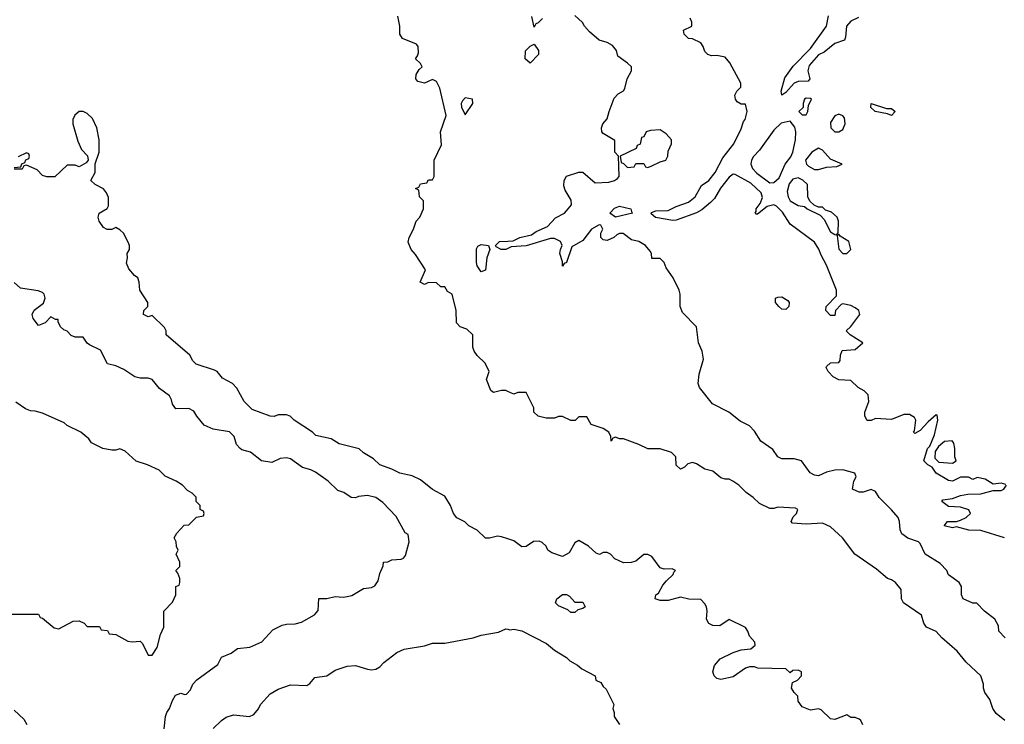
# Model space of a CAD drawing. Header units: inches. Extents: x 2348352 to 2479776, y 460422 to 613655.
# Tile 413 of 590: x 2407597 to 2412445, y 561912 to 565382. Entities that reach past the tile are written whole.
import ezdxf

# ---------------------------------------------------------------- set-up
doc = ezdxf.new("R2010")
doc.units = ezdxf.units.IN
doc.header["$MEASUREMENT"] = 0
doc.layers.add('C4506', color=7, linetype='Continuous')
doc.layers.add('C4516', color=7, linetype='Continuous')

msp = doc.modelspace()

# ---------------------------------------------------------------- linework, layer by layer
at = {"layer": 'C4506', "color": 4}
for points, elevation in [([(2410000, 563551), (2409990, 563555.3), (2409970, 563555.3), (2409930, 563546), (2409916.4, 563556.4), (2409895.3, 563610), (2409908.7, 563650), (2409888.7, 563690), (2409850, 563728), (2409835.3, 563750), (2409828.7, 563770), (2409828, 563830), (2409798, 563858), (2409766, 563870), (2409748, 563890), (2409746, 563950), (2409726, 564030), (2409703.1, 564043.1), (2409690, 564066), (2409670, 564066), (2409650, 564086), (2409610, 564088), (2409590, 564078), (2409568.7, 564088.7), (2409595.3, 564150), (2409545.6, 564225.6), (2409524, 564250), (2409510, 564286), (2409514, 564310), (2409535.3, 564350), (2409548.7, 564390), (2409568, 564410), (2409586, 564450), (2409586, 564490), (2409566, 564510), (2409562, 564542), (2409546, 564550), (2409562, 564558), (2409570, 564574), (2409602, 564578), (2409610, 564594), (2409630, 564594), (2409638, 564610), (2409638, 564690), (2409674.6, 564765.4), (2409669, 564830), (2409697, 564910), (2409665.6, 565045.6), (2409650, 565078), (2409630, 565088), (2409590, 565068.7), (2409558, 565078), (2409548, 565090), (2409548.4, 565111.6), (2409563.1, 565136.9), (2409578, 565150), (2409570, 565166), (2409546, 565190), (2409556.4, 565203.6), (2409560.4, 565219.6), (2409559, 565250), (2409550, 565262), (2409482, 565290), (2409468.7, 565310), (2409468.7, 565350), (2409459, 565399)], 96), ([(2410000, 562825.3), (2409970, 562835.3), (2409950, 562839), (2409910, 562828), (2409890, 562828.7), (2409850, 562868.7), (2409808, 562890), (2409788.9, 562908.9), (2409750, 562928.7), (2409733.2, 562950), (2409719, 562990), (2409690, 563035.3), (2409629.2, 563069.2), (2409570, 563115.3), (2409530, 563135.3), (2409469.4, 563149.4), (2409430, 563169), (2409370, 563189.2), (2409338.6, 563218.6), (2409290, 563249), (2409269.1, 563269.1), (2409170, 563293.2), (2409130, 563318), (2409054.6, 563334.6), (2409038, 563350), (2408949.1, 563409.1), (2408928.9, 563428.9), (2408910, 563435.3), (2408870, 563435.3), (2408850, 563428.7), (2408830, 563429), (2408742, 563462), (2408702.5, 563502.5), (2408666.8, 563566.8), (2408644, 563590), (2408596, 563616), (2408569.1, 563649.1), (2408556.5, 563656.5), (2408466.3, 563686.3), (2408450, 563702), (2408435.3, 563730), (2408318, 563830), (2408318, 563850), (2408310, 563866), (2408250, 563926), (2408230, 563918), (2408206, 563930), (2408208.7, 563950), (2408228, 563970), (2408228.7, 563990), (2408188, 564050), (2408186, 564090), (2408178, 564110), (2408162, 564122), (2408134.6, 564154.6), (2408123.1, 564183.1), (2408128, 564210), (2408126, 564230), (2408138, 564250), (2408138, 564270), (2408128.7, 564290), (2408108, 564330), (2408090, 564348), (2408070, 564358), (2408051.1, 564348.9), (2408028.4, 564348.4), (2408010, 564358), (2407989, 564390), (2407984, 564410), (2407989, 564430), (2408028.4, 564451.6), (2408034.6, 564465.4), (2408033.6, 564506.4), (2408024, 564530), (2408010, 564548.7), (2407968, 564570), (2407948, 564590), (2407968, 564630), (2407968, 564672), (2407988, 564730), (2407988.7, 564790), (2407977.2, 564850), (2407955.3, 564895.3), (2407930, 564919.3), (2407910, 564929.2), (2407890, 564929.2), (2407868.1, 564911.9), (2407858.8, 564890), (2407858.8, 564870), (2407883.5, 564783.5), (2407902, 564742), (2407931.3, 564711.3), (2407934, 564690), (2407923.6, 564676.4), (2407890, 564658), (2407870, 564666), (2407830, 564666), (2407770, 564608), (2407730, 564608), (2407710, 564615.3), (2407683.1, 564643.1), (2407630, 564666), (2407618, 564662), (2407610, 564646), (2407570, 564646)], 104), ([(2407570, 564654), (2407602, 564658), (2407607.3, 564672.7), (2407622, 564678), (2407627.3, 564692.7), (2407642, 564698), (2407646, 564710), (2407642, 564722), (2407630, 564726), (2407590, 564706)], 104), ([(2410000, 564254.8), (2409990.2, 564249.8), (2409968, 564250), (2409943.7, 564263.7), (2409939, 564270), (2409959, 564290), (2410000, 564291.9)], 92), ([(2408308.7, 561890), (2408315.3, 561950), (2408322, 561970), (2408335.3, 561990), (2408349, 562030), (2408363.7, 562056.3), (2408390, 562066), (2408410, 562058), (2408419, 562061), (2408438, 562082), (2408448.7, 562110), (2408470, 562131.3), (2408573.2, 562206.8), (2408590, 562242), (2408638, 562262), (2408670, 562284.7), (2408730, 562292), (2408790, 562318), (2408843.2, 562376.8), (2408890, 562401), (2408910, 562406), (2408953.6, 562406.4), (2408984.7, 562415.3), (2409048.4, 562451.6), (2409067.3, 562472.7), (2409070, 562532), (2409110, 562532), (2409150, 562542), (2409190, 562538), (2409210, 562541), (2409232.9, 562547.1), (2409290, 562581), (2409330, 562586), (2409345.6, 562594.4), (2409362, 562618), (2409370, 562654), (2409387.3, 562692.7), (2409388.9, 562711.1), (2409410, 562712), (2409430, 562722), (2409474.6, 562725.4), (2409486, 562730), (2409496.4, 562743.6), (2409515.3, 562810), (2409510, 562846), (2409495.3, 562855.3), (2409450, 562935.3), (2409384.7, 563004.7), (2409350, 563028.7), (2409310, 563039), (2409265.4, 563034.6), (2409250, 563028), (2409228.4, 563028.4), (2409193.6, 563053.6), (2409164, 563064), (2409115.3, 563110), (2409053.8, 563153.8), (2409030, 563166), (2408990, 563177.2), (2408930, 563219), (2408910, 563224), (2408879.6, 563220.4), (2408838, 563202), (2408788, 563210), (2408732.9, 563252.9), (2408690, 563264), (2408682, 563270), (2408665.2, 563290), (2408653.2, 563330), (2408630, 563353.2), (2408550, 563366), (2408505.1, 563385.1), (2408468.7, 563430), (2408454.6, 563454.6), (2408430, 563468), (2408366.3, 563466.3), (2408350, 563488), (2408345.2, 563510), (2408334, 563530), (2408285.4, 563565.4), (2408249.3, 563609.3), (2408230, 563617.2), (2408190, 563617.2), (2408163.2, 563623.2), (2408110, 563659), (2408070, 563678), (2408030, 563688), (2407994.6, 563754.6), (2407940.2, 563780.2), (2407928.9, 563788.9), (2407910, 563818), (2407870, 563818), (2407850, 563826), (2407830, 563848), (2407814.6, 563854.6), (2407798, 563870), (2407786, 563894), (2407786, 563906), (2407774, 563906), (2407750, 563918), (2407722, 563890), (2407690, 563875.3), (2407664, 563910), (2407659, 563930), (2407668.7, 563951.3), (2407713.6, 563986.4), (2407722, 564010), (2407718, 564030), (2407710, 564038), (2407687.3, 564047.3), (2407600.4, 564060.4), (2407570, 564088)], 108), ([(2407510, 562454), (2407690, 562454), (2407698, 562438), (2407710, 562434), (2407766.4, 562386.4), (2407790, 562382), (2407860.4, 562419.6), (2407890, 562422), (2407914, 562410), (2407930, 562394), (2407990, 562394), (2407998, 562378), (2408030, 562374), (2408038, 562358), (2408070, 562354), (2408130, 562322), (2408150, 562318), (2408190, 562322), (2408202, 562310), (2408230, 562252), (2408250, 562252), (2408274, 562290), (2408290, 562354), (2408306, 562390), (2408306, 562470), (2408350, 562514), (2408366, 562550), (2408366, 562590), (2408382, 562598), (2408386, 562610), (2408386, 562630), (2408376.4, 562656.4), (2408366, 562670), (2408386, 562690), (2408386, 562710), (2408368, 562750), (2408378, 562770), (2408368.4, 562788.4), (2408368, 562810), (2408358, 562830), (2408370, 562854), (2408407.3, 562892.7), (2408430, 562894), (2408467.3, 562932.7), (2408502, 562938), (2408506, 562950), (2408502, 562962), (2408486, 562970), (2408486, 562990), (2408466, 563010), (2408466, 563030), (2408446, 563050), (2408423.1, 563063.1), (2408398, 563090), (2408368, 563110), (2408314, 563134), (2408283.1, 563163.1), (2408226, 563190), (2408170, 563208.7), (2408116.5, 563256.5), (2408090, 563268.7), (2408070, 563262), (2408050, 563262), (2408006, 563270), (2407950, 563298), (2407937.2, 563317.2), (2407898, 563350), (2407830, 563384), (2407816, 563396), (2407710, 563444), (2407674, 563454), (2407650, 563455.3), (2407625.6, 563465.6), (2407578, 563498)], 112), ([(2408550, 561891.3), (2408590, 561931.3), (2408613.6, 561946.4), (2408650, 561958), (2408729.1, 561950.9), (2408750, 561961), (2408772.1, 561987.9), (2408782, 562010), (2408830, 562062), (2408870, 562084.7), (2408930, 562106), (2409010, 562102.8), (2409026.3, 562113.7), (2409050, 562142), (2409110, 562151.3), (2409150, 562178), (2409210, 562198), (2409250, 562201), (2409310, 562184), (2409330, 562180.7), (2409350, 562184), (2409370, 562194.8), (2409390, 562216), (2409454.6, 562265.4), (2409490, 562282), (2409590, 562298), (2409630, 562312), (2409690, 562311.3), (2409830, 562338), (2409869, 562351), (2409954.6, 562365.4), (2409990, 562382), (2410000, 562380)], 104), ([(2407570, 561982), (2407616.9, 561936.9), (2407631.6, 561911.6)], 108)]:
    msp.add_lwpolyline(points, dxfattribs=dict(at, elevation=elevation))
for points, elevation in [([(2409790, 564998), (2409776.9, 564983.1), (2409771.3, 564970), (2409771.6, 564951.6), (2409790, 564914), (2409828.7, 564970), (2409826, 564990)], 96), ([(2409870, 564140.9), (2409850, 564169.2), (2409846.2, 564186.2), (2409845.6, 564254.4), (2409853.1, 564266.9), (2409870, 564274.9), (2409904.7, 564270), (2409911.1, 564251.1), (2409896.9, 564210), (2409890, 564149)], 92)]:
    msp.add_lwpolyline(points, close=True, dxfattribs=dict(at, elevation=elevation))
at = {"layer": 'C4516', "color": 4}
for points, elevation in [([(2410000, 564291.9), (2410026.9, 564293.1), (2410059, 564310), (2410117.2, 564322.8), (2410140.6, 564339.4), (2410195.8, 564364.2), (2410234.5, 564405.5), (2410279, 564430), (2410290, 564441), (2410314, 564470), (2410312.9, 564492.9), (2410282, 564542), (2410276.4, 564563.6), (2410278, 564590), (2410290, 564611.3), (2410350, 564631.3), (2410370, 564631.3), (2410430, 564578), (2410498, 564582), (2410526, 564590), (2410540.4, 564599.6), (2410548, 564610), (2410546, 564710), (2410528, 564730), (2410527.3, 564787.3), (2410470, 564822), (2410464, 564830), (2410462, 564850), (2410468, 564870), (2410490, 564894), (2410499, 564930), (2410524.7, 564995.3), (2410543.1, 565016.9), (2410570, 565032), (2410576.5, 565043.5), (2410588.7, 565090), (2410608.7, 565130), (2410608.7, 565150), (2410590, 565168.7), (2410542, 565202), (2410535.3, 565230), (2410515.1, 565255.1), (2410490, 565269), (2410450, 565282), (2410402, 565322), (2410378, 565350), (2410368.4, 565368.4), (2410330, 565402)], 92), ([(2410171.6, 565388.4), (2410150, 565366), (2410138, 565362), (2410130, 565346), (2410118, 565398)], 92), ([(2412452.9, 563092.9), (2412430, 563099), (2412390, 563094), (2412350, 563119), (2412312, 563128), (2412290, 563118), (2412268.4, 563128.4), (2412230, 563129), (2412190, 563108.7), (2412170, 563113.2), (2412110, 563149.2), (2412090, 563178), (2412068, 563190), (2412049.4, 563210), (2412066.6, 563270), (2412077.5, 563282.5), (2412102, 563338), (2412117.2, 563410), (2412114, 563434), (2412110, 563435.3), (2412070, 563401.2), (2412030, 563359), (2412004, 563344), (2411998, 563350), (2412003.1, 563356.9), (2412009.3, 563410), (2412003.2, 563423.2), (2411978, 563438), (2411950, 563438), (2411890, 563413.2), (2411810, 563418), (2411790, 563408.7), (2411770, 563408.7), (2411758, 563430), (2411758, 563450), (2411778, 563502), (2411774, 563534), (2411754.6, 563554.6), (2411726, 563570), (2411690, 563606), (2411630, 563608), (2411603.1, 563623.1), (2411578, 563650), (2411568.4, 563668.4), (2411570, 563674), (2411588.4, 563691.6), (2411630, 563694), (2411636.4, 563703.6), (2411638, 563730), (2411647.3, 563752.7), (2411710, 563758), (2411748, 563790), (2411686, 563830), (2411666, 563850), (2411690, 563871.3), (2411734, 563930), (2411729.2, 563950), (2411710, 563963.7), (2411690, 563974), (2411650, 563982), (2411641, 563979), (2411614, 563950), (2411610, 563926), (2411590, 563926), (2411566, 563950), (2411568, 563970), (2411618, 564022), (2411618.4, 564050), (2411570, 564173.2), (2411542.6, 564222.6), (2411532.3, 564252.3), (2411510, 564287), (2411390, 564375.3), (2411353.6, 564433.6), (2411323.6, 564463.6), (2411310, 564469.5), (2411277.5, 564462.5), (2411230, 564424), (2411224, 564424), (2411218, 564430), (2411223.1, 564436.9), (2411223.7, 564450), (2411243.3, 564476.7), (2411253.8, 564506.2), (2411247.3, 564530), (2411197, 564577), (2411120.1, 564620.1), (2411110, 564621.6), (2411090, 564607.3), (2411047.7, 564552.3), (2411017.8, 564502.2), (2410998.7, 564481.3), (2410955.1, 564444.9), (2410930, 564431.5), (2410830, 564394.3), (2410813.4, 564393.4), (2410728.1, 564408.1), (2410706.6, 564426.6), (2410707.7, 564432.3), (2410730, 564440.5), (2410790, 564442.4), (2410830, 564462.6), (2410890, 564483.7), (2410922.9, 564510), (2410954.7, 564565.3), (2410990, 564590.7), (2411022, 564630), (2411058.7, 564701.3), (2411113.3, 564770), (2411150, 564844.7), (2411160.1, 564879.9), (2411168.7, 564890), (2411179, 564930), (2411170, 564966), (2411150, 564966), (2411130, 564978), (2411122, 564990), (2411118, 565010), (2411128, 565030), (2411148, 565050), (2411148, 565070), (2411094, 565170), (2411070, 565197.2), (2411030, 565205.2), (2411004, 565204), (2410986, 565210), (2410970, 565226), (2410962, 565250), (2410950, 565268), (2410910, 565288), (2410890, 565288.7), (2410868, 565310), (2410866, 565330), (2410906, 565350), (2410906, 565370), (2410898, 565390)], 88), ([(2411726.4, 565393.6), (2411690, 565375.3), (2411668.2, 565350), (2411663.6, 565296.4), (2411658, 565282), (2411610, 565264.5), (2411557.8, 565222.2), (2411530, 565209.6), (2411484.1, 565155.9), (2411477.7, 565130), (2411488, 565090), (2411479.9, 565080.1), (2411430, 565077.1), (2411410.5, 565070), (2411370, 565023.7), (2411349.6, 565009.6), (2411345.6, 565030), (2411364.4, 565095.6), (2411406.2, 565153.8), (2411490, 565240.7), (2411569.3, 565350), (2411579.7, 565400.3)], 84), ([(2412450, 562338), (2412418, 562370), (2412416.4, 562396.4), (2412398, 562430), (2412348, 562470), (2412310, 562508), (2412290, 562508.7), (2412242, 562530), (2412234, 562550), (2412234, 562590), (2412222, 562610), (2412170, 562648.7), (2412162, 562670), (2412130, 562704), (2412055.3, 562750), (2412030, 562802), (2412022, 562810), (2411970, 562829.2), (2411941.2, 562850), (2411932, 562870), (2411929, 562910), (2411922, 562930), (2411890, 562968.7), (2411829.2, 563029.2), (2411810, 563058), (2411790, 563068), (2411750, 563055.3), (2411730, 563055.3), (2411698, 563070), (2411704, 563110), (2411715.3, 563130), (2411708.7, 563148.7), (2411650, 563165.2), (2411610, 563164), (2411570, 563154), (2411530, 563135.3), (2411510, 563139), (2411489, 563150), (2411446, 563210), (2411410, 563219), (2411350, 563219), (2411330, 563228.7), (2411304.7, 563264.7), (2411245.6, 563305.6), (2411215.5, 563355.5), (2411190, 563382), (2411144.1, 563404.1), (2411088.9, 563448.9), (2411008.7, 563490), (2410944, 563570), (2410937.2, 563590), (2410943.1, 563636.9), (2410964, 563710), (2410958, 563750), (2410939, 563790), (2410928.7, 563870), (2410860.2, 563940.2), (2410848.7, 563970), (2410849, 564030), (2410844, 564050), (2410815.3, 564110), (2410780.2, 564160.2), (2410770, 564186), (2410750, 564206), (2410710, 564206), (2410708, 564230), (2410702, 564242), (2410678, 564270), (2410646, 564290), (2410610, 564298), (2410568.4, 564328.4), (2410550, 564328.7), (2410536.9, 564323.1), (2410522, 564310), (2410490, 564295.3), (2410470, 564298), (2410458, 564310), (2410458, 564330), (2410468, 564350), (2410458, 564370), (2410450, 564371.1), (2410412, 564350), (2410370, 564294), (2410316, 564264), (2410290, 564186), (2410278, 564182), (2410270, 564168.7), (2410269.2, 564190), (2410257.2, 564230), (2410259, 564250), (2410268.7, 564270), (2410259, 564290), (2410230, 564304.5), (2410210, 564304.2), (2410091.3, 564268.7), (2410016.7, 564263.3), (2410000, 564254.8)], 92), ([(2412448, 561930), (2412405.6, 561965.6), (2412388.7, 561990), (2412373.6, 562033.6), (2412349.3, 562069.3), (2412342, 562090), (2412342, 562110), (2412328.7, 562150), (2412258, 562218), (2412212.9, 562272.9), (2412138, 562338), (2412110, 562368.7), (2412062, 562390), (2412048, 562410), (2412038, 562450), (2411949, 562510), (2411939, 562530), (2411936.5, 562576.5), (2411908.7, 562610), (2411890, 562624), (2411869.4, 562629.4), (2411815.5, 562675.5), (2411709.3, 562749.3), (2411648.7, 562830), (2411590, 562884), (2411550, 562902), (2411470, 562897.2), (2411402, 562902), (2411395.3, 562910), (2411406, 562934), (2411422, 562950), (2411428, 562970), (2411416.5, 562976.5), (2411330, 562981.2), (2411310, 562974), (2411290, 562974), (2411240.2, 563000.2), (2411209.1, 563029.1), (2411173.6, 563053.6), (2411138, 563090), (2411108, 563110), (2411090, 563119), (2411070, 563119), (2411050, 563125.2), (2411010, 563159), (2410970, 563168.7), (2410930, 563195.3), (2410910, 563202), (2410886, 563194), (2410870, 563178), (2410850, 563168), (2410828.9, 563188.9), (2410828, 563230), (2410806, 563250), (2410750, 563268.7), (2410690, 563268), (2410646, 563290), (2410570, 563318), (2410550, 563318), (2410530, 563326), (2410518, 563322), (2410510, 563306), (2410508, 563330), (2410498, 563350), (2410469.1, 563369.1), (2410410, 563388), (2410390, 563426), (2410350, 563426), (2410331.6, 563408.4), (2410310, 563408), (2410270, 563428.7), (2410250, 563428.7), (2410230, 563419), (2410190, 563419), (2410150, 563429), (2410128.7, 563450), (2410128, 563470), (2410090, 563546), (2410050, 563546), (2410030, 563538), (2410000, 563551)], 96), ([(2412446, 562830), (2412330, 562866.6), (2412270, 562867.6), (2412210, 562884), (2412190, 562879), (2412149, 562890), (2412166, 562910), (2412210, 562911.3), (2412230, 562918), (2412258, 562930), (2412279, 562950), (2412270, 562968), (2412230, 562982), (2412170, 562984), (2412138, 563010), (2412143.1, 563016.9), (2412190, 563024.7), (2412230, 563038.8), (2412265.4, 563045.4), (2412330, 563046.8), (2412390, 563062.8), (2412430, 563064), (2412442, 563070), (2412455.3, 563090)], 88), ([(2411748, 561910), (2411738, 561930), (2411730, 561938), (2411710, 561946), (2411690, 561946), (2411670, 561958), (2411610, 561935.3), (2411590, 561939), (2411543.1, 561983.1), (2411530, 561988.7), (2411490, 561982), (2411450, 561998), (2411430, 562026), (2411428, 562050), (2411410, 562068), (2411398, 562090), (2411402, 562118), (2411426, 562130), (2411446, 562150), (2411446, 562170), (2411430, 562178), (2411403.6, 562176.4), (2411390, 562166), (2411370, 562186), (2411231.6, 562188.4), (2411215.3, 562195.3), (2411190, 562195.3), (2411170, 562189), (2411110, 562145.2), (2411050, 562133.2), (2411030, 562137.2), (2411017.2, 562150), (2411009.4, 562170.6), (2411018.6, 562201.4), (2411045.6, 562234.4), (2411110, 562266), (2411150, 562278), (2411196.4, 562283.6), (2411218, 562302), (2411216.4, 562316.4), (2411190, 562346), (2411182, 562370), (2411170, 562388), (2411090, 562428), (2411043.6, 562396.4), (2411010, 562399), (2410990, 562408.7), (2410978, 562430), (2410982, 562470), (2410978, 562490), (2410970, 562506), (2410950, 562526), (2410892, 562528), (2410850, 562538), (2410790, 562522), (2410750, 562522), (2410726, 562530), (2410728.7, 562550), (2410742, 562558), (2410763.2, 562596.8), (2410780.9, 562619.1), (2410815.3, 562650), (2410818, 562662), (2410826, 562670), (2410810, 562678), (2410770, 562675.3), (2410750, 562682), (2410710, 562738), (2410690, 562748), (2410670, 562748), (2410630, 562715.3), (2410608.4, 562708.4), (2410570, 562708), (2410527.3, 562727.3), (2410506, 562750), (2410490, 562758), (2410470, 562758), (2410451.3, 562748.7), (2410435.3, 562755.3), (2410398, 562790), (2410350, 562818), (2410330, 562806), (2410302.8, 562757.2), (2410270, 562739), (2410216.5, 562756.5), (2410198, 562770), (2410188.9, 562788.9), (2410170, 562808), (2410154.6, 562814.6), (2410127.5, 562812.5), (2410090, 562788), (2410070, 562786), (2410030, 562815.3), (2410000, 562825.3)], 104), ([(2410000, 562380), (2410010, 562378), (2410030, 562381), (2410070, 562372), (2410190.4, 562310.4), (2410230, 562277.3), (2410290, 562240.7), (2410305.1, 562225.1), (2410343.8, 562203.8), (2410365.1, 562185.1), (2410431.1, 562151.1), (2410434, 562130), (2410458, 562118), (2410470, 562098), (2410485.4, 562085.4), (2410522, 562010), (2410518, 561990), (2410524.7, 561970), (2410524.7, 561950), (2410550.9, 561910.9)], 104)]:
    msp.add_lwpolyline(points, dxfattribs=dict(at, elevation=elevation))
for points, elevation in [([(2410110, 565168), (2410086, 565190), (2410088, 565228), (2410110, 565251.3), (2410130, 565262), (2410151.3, 565230), (2410151.3, 565210)], 92), ([(2411470, 564995.3), (2411462, 564990), (2411454, 564970), (2411454, 564950), (2411434, 564930), (2411450, 564914), (2411470, 564914), (2411478, 564930), (2411480.4, 564959.6), (2411495.3, 564990), (2411490, 564993.2)], 88), ([(2411864.5, 564944.5), (2411890, 564944.9), (2411907.3, 564930), (2411890, 564909.7), (2411870, 564918), (2411809.8, 564929.8), (2411787, 564950), (2411789.2, 564970)], 84), ([(2411630, 564917.2), (2411610, 564909.2), (2411590, 564875.3), (2411590.6, 564850), (2411610, 564830.6), (2411630, 564830.6), (2411650, 564841), (2411660.9, 564870), (2411658, 564898), (2411649.3, 564909.3)], 88), ([(2411390, 564882), (2411347.1, 564872.9), (2411310, 564838), (2411239.9, 564740.1), (2411210, 564708.7), (2411200.7, 564690), (2411197.3, 564670), (2411205.5, 564650), (2411226.1, 564626.1), (2411290, 564578), (2411310, 564580.5), (2411336.6, 564603.4), (2411366.6, 564670), (2411393.6, 564706.4), (2411404.5, 564730), (2411417.2, 564790), (2411419, 564830), (2411413.2, 564853.2)], 88), ([(2410750, 564839), (2410703.5, 564836.5), (2410682, 564830), (2410670, 564806), (2410658, 564802), (2410651.6, 564768.4), (2410638, 564762), (2410632.7, 564747.3), (2410554, 564710), (2410558, 564678), (2410570, 564674), (2410590, 564654), (2410622, 564658), (2410630, 564674), (2410670, 564674), (2410678, 564658), (2410690, 564654), (2410710, 564662), (2410750, 564682), (2410778, 564690), (2410788, 564710), (2410790, 564734), (2410806, 564770), (2410806, 564790), (2410780.4, 564820.4)], 92), ([(2411530, 564748.7), (2411498, 564730), (2411466, 564690), (2411471.3, 564670), (2411481.4, 564661.4), (2411510, 564644.7), (2411530, 564644.7), (2411570, 564656), (2411620.4, 564659.6), (2411646, 564670), (2411590, 564695.3), (2411550, 564739)], 88), ([(2411430, 564604), (2411403.4, 564596.6), (2411385.5, 564574.5), (2411375.3, 564535.3), (2411380.7, 564510), (2411391, 564490), (2411430, 564467.3), (2411462, 564462), (2411474, 564450), (2411538.8, 564418.8), (2411557.3, 564397.3), (2411590, 564338), (2411610, 564324.7), (2411618, 564322), (2411627.3, 564332.7), (2411628.7, 564390), (2411622, 564410), (2411593.6, 564433.6), (2411564, 564444), (2411550, 564458), (2411530, 564458), (2411508, 564468), (2411488, 564488), (2411478, 564510), (2411475.3, 564570), (2411452.5, 564592.5)], 88), ([(2410530, 564409.8), (2410502.7, 564430), (2410526.5, 564453.5), (2410550, 564463.7), (2410606, 564450), (2410611.1, 564431.1), (2410614, 564430)], 88), ([(2411630, 564326), (2411622, 564318), (2411630, 564252), (2411650, 564231), (2411670, 564231.3), (2411688.7, 564250), (2411679, 564290), (2411636.4, 564316.4)], 88), ([(2411370, 563955.3), (2411350, 563957.2), (2411334, 563970), (2411319, 563990), (2411318, 564010), (2411330, 564016), (2411350, 564017.3), (2411379.1, 563999.1), (2411386, 563990), (2411384.7, 563970)], 88), ([(2412188.4, 563308.4), (2412150, 563304), (2412120.5, 563279.5), (2412104.5, 563255.5), (2412102.8, 563222.8), (2412122.8, 563202.8), (2412190, 563198), (2412208, 563210), (2412202, 563230), (2412202, 563270), (2412196.5, 563296.5)], 88), ([(2410330, 562514), (2410370, 562514), (2410382, 562490), (2410370, 562482), (2410344.7, 562475.3), (2410330, 562462), (2410310, 562462), (2410295.3, 562475.3), (2410250, 562495.3), (2410235.3, 562510), (2410242, 562530), (2410270, 562551), (2410290, 562551.3), (2410303.6, 562543.6)], 104)]:
    msp.add_lwpolyline(points, close=True, dxfattribs=dict(at, elevation=elevation))

doc.saveas('drawing.dxf')
